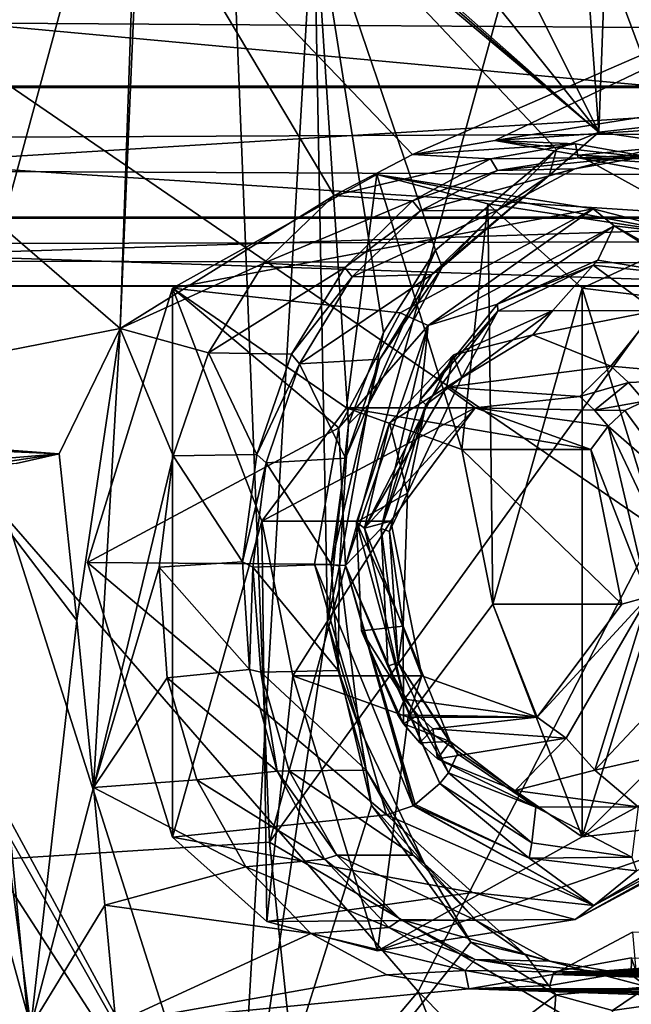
# Model space of a CAD drawing. Header units: metres. Extents: x -150 to 307, y -550 to 84.
# Tile 620 of 656: x 207.33 to 212.38, y -12.85 to -4.73. Entities that reach past the tile are written whole.
import ezdxf

# ---------------------------------------------------------------- set-up
doc = ezdxf.new("R2010")
doc.units = ezdxf.units.M
doc.layers.add('solid_26006363', color=7, linetype='CONTINUOUS')

msp = doc.modelspace()

# ---------------------------------------------------------------- linework, layer by layer
at = {"layer": 'solid_26006363'}
for points in [[(199.540802, 0, 917.246277), (213.810318, -4.599802, 929.285156), (212.583496, -8.932452, 928.192139)], [(199.540802, 0, 917.246277), (212.583496, -8.932452, 928.192139), (210.618164, -12.745977, 926.441101)], [(199.540802, 0, 917.246277), (210.618164, -12.745977, 926.441101), (208.028534, -15.818749, 924.133789)], [(199.540802, 0, 917.246277), (208.028534, -15.818749, 924.133789), (204.965088, -17.972189, 921.404358)], [(205.74469, -11.744577, 924.324829), (208.929962, -0.000005, 927.139404), (205.403427, -0.000005, 924.376648)], [(205.74469, -11.744577, 924.324829), (209.391617, -11.514744, 927.203979), (208.929962, -0.000005, 927.139404)], [(209.391617, -11.514744, 927.203979), (212.56279, -0.000019, 929.918945), (208.929962, -0.000005, 927.139404)], [(209.391617, -11.514744, 927.203979), (212.741653, -6.885615, 929.95636), (212.56279, -0.000019, 929.918945)], [(212.494324, -1.451151, 888.336792), (214.602142, -6.456104, 890.251892), (212.242218, -2.047968, 888.131287)], [(211.885239, -2.603796, 887.8396), (212.242218, -2.047968, 888.131287), (212.109558, -5.66057, 888.109253)], [(212.999329, -5.563845, 888.855713), (212.109558, -5.66057, 888.109253), (212.242218, -2.047968, 888.131287)], [(214.188354, -6.058324, 889.882935), (212.242218, -2.047968, 888.131287), (214.602142, -6.456104, 890.251892)], [(214.188354, -6.058324, 889.882935), (212.999329, -5.563845, 888.855713), (212.242218, -2.047968, 888.131287)], [(210.980606, -3.400134, 887.097351), (211.885239, -2.603796, 887.8396), (212.109558, -5.66057, 888.109253)], [(210.459824, -3.605206, 886.667419), (210.980606, -3.400134, 887.097351), (212.109558, -5.66057, 888.109253)], [(208.29306, -3.495356, 887.854492), (204.394333, -4.029554, 884.660217), (208.16275, -7.278841, 887.878296)], [(208.322891, -3.496001, 887.879333), (208.29306, -3.495356, 887.854492), (208.16275, -7.278841, 887.878296)], [(209.925522, -6.183341, 889.300293), (208.322891, -3.496001, 887.879333), (208.16275, -7.278841, 887.878296)], [(210.573044, -5.844949, 889.830322), (215.468597, -3.716284, 893.941162), (208.322891, -3.496001, 887.879333)], [(209.925522, -6.183341, 889.300293), (210.573044, -5.844949, 889.830322), (208.322891, -3.496001, 887.879333)], [(209.873901, -3.687563, 886.181702), (210.459824, -3.605206, 886.667419), (212.109558, -5.66057, 888.109253)], [(205.83374, -4.468186, 882.877686), (209.759247, -3.68454, 886.086365), (209.113571, -14.771253, 886.205505)], [(209.870712, -9.698786, 886.436768), (209.113571, -14.771253, 886.205505), (209.759247, -3.68454, 886.086365)], [(210.044769, -8.069264, 886.488831), (209.870712, -9.698786, 886.436768), (209.759247, -3.68454, 886.086365)], [(210.333542, -7.313118, 886.691895), (210.044769, -8.069264, 886.488831), (209.759247, -3.68454, 886.086365)], [(210.761353, -6.633537, 887.018311), (210.333542, -7.313118, 886.691895), (209.759247, -3.68454, 886.086365)], [(211.758987, -5.804165, 887.820068), (210.761353, -6.633537, 887.018311), (209.759247, -3.68454, 886.086365)], [(212.109558, -5.66057, 888.109253), (211.758987, -5.804165, 887.820068), (209.759247, -3.68454, 886.086365)], [(209.816238, -3.686798, 886.133728), (212.109558, -5.66057, 888.109253), (209.759247, -3.68454, 886.086365)], [(209.816238, -3.686798, 886.133728), (209.873901, -3.687563, 886.181702), (212.109558, -5.66057, 888.109253)], [(210.573044, -5.844949, 889.830322), (211.250961, -5.731557, 890.396973), (215.468597, -3.716284, 893.941162)], [(211.250961, -5.731557, 890.396973), (216.735046, -4.855374, 895.076355), (215.468597, -3.716284, 893.941162)], [(52.118008, -3.784486, 673.061707), (287.806, -3.771021, -97.868477), (289.05188, -5.281072, -97.487572)], [(53.365746, -5.290247, 673.443176), (52.118008, -3.784486, 673.061707), (289.05188, -5.281072, -97.487572)], [(63.380936, -3.784486, 676.505127), (62.133198, -5.290247, 676.123657), (299.076141, -3.786167, -94.422852)], [(62.133198, -5.290247, 676.123657), (297.826538, -5.292864, -94.804886), (299.076141, -3.786167, -94.422852)], [(212.559143, -5.281072, -271.259613), (211.998627, -3.771021, -270.083557), (196.176514, -3.771021, -276.503784)], [(196.593994, -5.281072, -277.737915), (212.559143, -5.281072, -271.259613), (196.176514, -3.771021, -276.503784)], [(217.069046, -3.786167, -280.722137), (216.506851, -5.292864, -279.542572), (199.534241, -5.292864, -286.429657)], [(199.952957, -3.786167, -287.66745), (217.069046, -3.786167, -280.722137), (199.534241, -5.292864, -286.429657)], [(227.645935, -5.281072, -262.938354), (226.950241, -3.771021, -261.836853), (211.998627, -3.771021, -270.083557)], [(212.559143, -5.281072, -271.259613), (227.645935, -5.281072, -262.938354), (211.998627, -3.771021, -270.083557)], [(208.16275, -7.278841, 887.878296), (204.394333, -4.029554, 884.660217), (204.187744, -8.058781, 884.650452)], [(205.83374, -4.468186, 882.877686), (209.113571, -14.771253, 886.205505), (206.414642, -9.791451, 883.595642)], [(211.250961, -5.731557, 890.396973), (218.253128, -5.258919, 896.424316), (216.735046, -4.855374, 895.076355)], [(211.250961, -5.731557, 890.396973), (211.941452, -5.851223, 890.985352), (218.253128, -5.258919, 896.424316)], [(211.941452, -5.851223, 890.985352), (212.581955, -6.205211, 891.543152), (218.253128, -5.258919, 896.424316)], [(53.365746, -5.290247, 673.443176), (289.05188, -5.281072, -97.487572), (290.654449, -6.362432, -96.99762)], [(54.968628, -6.367424, 673.933228), (53.365746, -5.290247, 673.443176), (290.654449, -6.362432, -96.99762)], [(62.133198, -5.290247, 676.123657), (60.530315, -6.367424, 675.633606), (297.826538, -5.292864, -94.804886)], [(60.530315, -6.367424, 675.633606), (296.221344, -6.369913, -95.295654), (297.826538, -5.292864, -94.804886)], [(213.280136, -6.362432, -272.772369), (212.559143, -5.281072, -271.259613), (196.593994, -5.281072, -277.737915)], [(197.130981, -6.362432, -279.325317), (213.280136, -6.362432, -272.772369), (196.593994, -5.281072, -277.737915)], [(216.506851, -5.292864, -279.542572), (215.784668, -6.369913, -278.027313), (198.996368, -6.369913, -284.83963)], [(199.534241, -5.292864, -286.429657), (216.506851, -5.292864, -279.542572), (198.996368, -6.369913, -284.83963)], [(212.727661, -5.751721, 888.733521), (212.109558, -5.66057, 888.109253), (212.999329, -5.563845, 888.855713)], [(211.70015, -6.019366, 887.882263), (211.758987, -5.804165, 887.820068), (212.109558, -5.66057, 888.109253)], [(212.727661, -5.751721, 888.733521), (211.70015, -6.019366, 887.882263), (212.109558, -5.66057, 888.109253)], [(211.916199, -5.757743, 889.65033), (211.250961, -5.731557, 890.396973), (210.573044, -5.844949, 889.830322)], [(211.916199, -5.757743, 889.65033), (210.573044, -5.844949, 889.830322), (211.214447, -5.88051, 889.063965)], [(211.937088, -5.872014, 889.672241), (211.916199, -5.757743, 889.65033), (211.214447, -5.88051, 889.063965)], [(212.624588, -5.885387, 890.254272), (211.941452, -5.851223, 890.985352), (211.250961, -5.731557, 890.396973)], [(212.624588, -5.885387, 890.254272), (211.250961, -5.731557, 890.396973), (211.916199, -5.757743, 889.65033)], [(211.909927, -5.963091, 888.32666), (211.70015, -6.019366, 887.882263), (212.727661, -5.751721, 888.733521)], [(212.58403, -5.845213, 888.886902), (211.909927, -5.963091, 888.32666), (212.727661, -5.751721, 888.733521)], [(211.937088, -5.872014, 889.672241), (212.624588, -5.885387, 890.254272), (211.916199, -5.757743, 889.65033)], [(210.817932, -6.773176, 887.172241), (210.761353, -6.633537, 887.018311), (211.758987, -5.804165, 887.820068)], [(211.70015, -6.019366, 887.882263), (210.817932, -6.773176, 887.172241), (211.758987, -5.804165, 887.820068)], [(211.214447, -5.88051, 889.063965), (210.573044, -5.844949, 889.830322), (209.925522, -6.183341, 889.300293)], [(211.214447, -5.88051, 889.063965), (209.925522, -6.183341, 889.300293), (210.571259, -6.228049, 888.537964)], [(211.272614, -5.978108, 889.116577), (211.214447, -5.88051, 889.063965), (210.571259, -6.228049, 888.537964)], [(211.272614, -5.978108, 889.116577), (211.937088, -5.872014, 889.672241), (211.214447, -5.88051, 889.063965)], [(211.272614, -5.978108, 889.116577), (211.909927, -5.963091, 888.32666), (212.58403, -5.845213, 888.886902)], [(211.272614, -5.978108, 889.116577), (212.58403, -5.845213, 888.886902), (211.937088, -5.872014, 889.672241)], [(211.937088, -5.872014, 889.672241), (212.58403, -5.845213, 888.886902), (213.253815, -5.9591, 889.455322)], [(211.937088, -5.872014, 889.672241), (213.253815, -5.9591, 889.455322), (212.591888, -5.993147, 890.230713)], [(211.937088, -5.872014, 889.672241), (212.591888, -5.993147, 890.230713), (212.624588, -5.885387, 890.254272)], [(212.624588, -5.885387, 890.254272), (212.581955, -6.205211, 891.543152), (211.941452, -5.851223, 890.985352)], [(210.637543, -6.309076, 888.596741), (211.272614, -5.978108, 889.116577), (210.571259, -6.228049, 888.537964)], [(210.637543, -6.309076, 888.596741), (211.279526, -6.301644, 887.814575), (211.909927, -5.963091, 888.32666)], [(210.637543, -6.309076, 888.596741), (211.909927, -5.963091, 888.32666), (211.272614, -5.978108, 889.116577)], [(211.909927, -5.963091, 888.32666), (211.279526, -6.301644, 887.814575), (211.70015, -6.019366, 887.882263)], [(210.026489, -7.935451, 891.283447), (210.279053, -6.010484, 891.508484), (208.59166, -6.948662, 890.005066)], [(212.0625, -6.293327, 889.493347), (208.59166, -6.948662, 890.005066), (210.279053, -6.010484, 891.508484)], [(210.026489, -7.935451, 891.283447), (210.978638, -8.27699, 892.131836), (210.279053, -6.010484, 891.508484)], [(210.978638, -8.27699, 892.131836), (211.192932, -6.252379, 892.322754), (210.279053, -6.010484, 891.508484)], [(212.91008, -6.513322, 890.22406), (210.279053, -6.010484, 891.508484), (211.192932, -6.252379, 892.322754)], [(212.91008, -6.513322, 890.22406), (212.0625, -6.293327, 889.493347), (210.279053, -6.010484, 891.508484)], [(210.732574, -6.836059, 887.383484), (210.817932, -6.773176, 887.172241), (211.70015, -6.019366, 887.882263)], [(211.279526, -6.301644, 887.814575), (210.732574, -6.836059, 887.383484), (211.70015, -6.019366, 887.882263)], [(209.345749, -6.742659, 888.838928), (209.925522, -6.183341, 889.300293), (208.16275, -7.278841, 887.878296)], [(210.571259, -6.228049, 888.537964), (209.925522, -6.183341, 889.300293), (209.345749, -6.742659, 888.838928)], [(210.571259, -6.228049, 888.537964), (209.345749, -6.742659, 888.838928), (210.012802, -6.77789, 888.093994)], [(210.637543, -6.309076, 888.596741), (210.571259, -6.228049, 888.537964), (210.012802, -6.77789, 888.093994)], [(212.0625, -6.293327, 889.493347), (210.470001, -7.150584, 888.177429), (208.59166, -6.948662, 890.005066)], [(210.637543, -6.309076, 888.596741), (210.012802, -6.77789, 888.093994), (210.07518, -6.854749, 888.149475)], [(210.07518, -6.854749, 888.149475), (210.732574, -6.836059, 887.383484), (211.279526, -6.301644, 887.814575)], [(210.637543, -6.309076, 888.596741), (210.07518, -6.854749, 888.149475), (211.279526, -6.301644, 887.814575)], [(210.700897, -7.256222, 888.039795), (210.470001, -7.150584, 888.177429), (212.0625, -6.293327, 889.493347)], [(212.233978, -6.434304, 889.291626), (210.700897, -7.256222, 888.039795), (212.0625, -6.293327, 889.493347)], [(210.978638, -8.27699, 892.131836), (211.233566, -9.552691, 892.358948), (211.192932, -6.252379, 892.322754)], [(211.233566, -9.552691, 892.358948), (211.971146, -6.947695, 893.016113), (211.192932, -6.252379, 892.322754)], [(212.91008, -6.513322, 890.22406), (211.192932, -6.252379, 892.322754), (211.971146, -6.947695, 893.016113)], [(212.233978, -6.434304, 889.291626), (212.0625, -6.293327, 889.493347), (212.91008, -6.513322, 890.22406)], [(54.968628, -6.367424, 673.933228), (290.654449, -6.362432, -96.99762), (292.483582, -6.92732, -96.4384)], [(56.796795, -6.92875, 674.492188), (54.968628, -6.367424, 673.933228), (292.483582, -6.92732, -96.4384)], [(60.530315, -6.367424, 675.633606), (58.702145, -6.92875, 675.074707), (296.221344, -6.369913, -95.295654)], [(58.702145, -6.92875, 675.074707), (294.390808, -6.929883, -95.855293), (296.221344, -6.369913, -95.295654)], [(214.103058, -6.92732, -274.498993), (213.280136, -6.362432, -272.772369), (197.130981, -6.362432, -279.325317)], [(197.743896, -6.92732, -281.137177), (214.103058, -6.92732, -274.498993), (197.130981, -6.362432, -279.325317)], [(215.784668, -6.369913, -278.027313), (214.961121, -6.929883, -276.299347), (198.38298, -6.929883, -283.026398)], [(198.996368, -6.369913, -284.83963), (215.784668, -6.369913, -278.027313), (198.38298, -6.929883, -283.026398)], [(211.273941, -7.079543, 888.378418), (210.700897, -7.256222, 888.039795), (212.233978, -6.434304, 889.291626)], [(212.099579, -6.716815, 889.056885), (211.273941, -7.079543, 888.378418), (212.233978, -6.434304, 889.291626)], [(212.897171, -6.848555, 889.737305), (212.099579, -6.716815, 889.056885), (212.233978, -6.434304, 889.291626)], [(213.726303, -7.253088, 890.593018), (212.233978, -6.434304, 889.291626), (212.91008, -6.513322, 890.22406)], [(212.897171, -6.848555, 889.737305), (212.233978, -6.434304, 889.291626), (213.726303, -7.253088, 890.593018)], [(212.91008, -6.513322, 890.22406), (211.971146, -6.947695, 893.016113), (213.623001, -7.149032, 890.859436)], [(210.210495, -7.907148, 886.724121), (210.333542, -7.313118, 886.691895), (210.761353, -6.633537, 887.018311)], [(210.210495, -7.907148, 886.724121), (210.761353, -6.633537, 887.018311), (210.817932, -6.773176, 887.172241)], [(212.062469, -6.757934, 889.027344), (211.273941, -7.079543, 888.378418), (212.099579, -6.716815, 889.056885)], [(212.062469, -6.757934, 889.027344), (212.099579, -6.716815, 889.056885), (212.897171, -6.848555, 889.737305)], [(208.890579, -7.481073, 888.493286), (209.345749, -6.742659, 888.838928), (208.16275, -7.278841, 887.878296)], [(210.012802, -6.77789, 888.093994), (209.345749, -6.742659, 888.838928), (208.890579, -7.481073, 888.493286)], [(210.012802, -6.77789, 888.093994), (208.890579, -7.481073, 888.493286), (209.575638, -7.491188, 887.762085)], [(210.012802, -6.77789, 888.093994), (209.575638, -7.491188, 887.762085), (210.07518, -6.854749, 888.149475)], [(210.302887, -7.532607, 887.06134), (210.210495, -7.907148, 886.724121), (210.817932, -6.773176, 887.172241)], [(210.302887, -7.532607, 887.06134), (210.817932, -6.773176, 887.172241), (210.732574, -6.836059, 887.383484)], [(212.062469, -6.757934, 889.027344), (211.276672, -7.13623, 888.383301), (211.273941, -7.079543, 888.378418)], [(211.72908, -7.132922, 889.087585), (211.276672, -7.13623, 888.383301), (212.062469, -6.757934, 889.027344)], [(212.576569, -7.134422, 889.797302), (211.72908, -7.132922, 889.087585), (212.062469, -6.757934, 889.027344)], [(212.576569, -7.134422, 889.797302), (212.062469, -6.757934, 889.027344), (212.897171, -6.848555, 889.737305)], [(209.391617, -11.514744, 927.203979), (213.281723, -13.798385, 930.069397), (212.741653, -6.885615, 929.95636)], [(209.575638, -7.491188, 887.762085), (209.639252, -7.571057, 887.819031), (210.07518, -6.854749, 888.149475)], [(209.639252, -7.571057, 887.819031), (210.302887, -7.532607, 887.06134), (210.732574, -6.836059, 887.383484)], [(209.639252, -7.571057, 887.819031), (210.732574, -6.836059, 887.383484), (210.07518, -6.854749, 888.149475)], [(56.796795, -6.92875, 674.492188), (292.483582, -6.92732, -96.4384), (294.390808, -6.929883, -95.855293)], [(58.702145, -6.92875, 675.074707), (56.796795, -6.92875, 674.492188), (294.390808, -6.929883, -95.855293)], [(214.961121, -6.929883, -276.299347), (214.103058, -6.92732, -274.498993), (197.743896, -6.92732, -281.137177)], [(198.38298, -6.929883, -283.026398), (214.961121, -6.929883, -276.299347), (197.743896, -6.92732, -281.137177)], [(208.59166, -6.948662, 890.005066), (207.892593, -9.210114, 889.382263), (208.592346, -11.473048, 890.005676)], [(209.963516, -8.099976, 887.791626), (207.892593, -9.210114, 889.382263), (208.59166, -6.948662, 890.005066)], [(209.329926, -8.868052, 890.662842), (208.59166, -6.948662, 890.005066), (208.592346, -11.473048, 890.005676)], [(209.329926, -8.868052, 890.662842), (210.026489, -7.935451, 891.283447), (208.59166, -6.948662, 890.005066)], [(210.470001, -7.150584, 888.177429), (209.963516, -8.099976, 887.791626), (208.59166, -6.948662, 890.005066)], [(211.233566, -9.552691, 892.358948), (211.971817, -11.47208, 893.016724), (211.971146, -6.947695, 893.016113)], [(211.971817, -11.47208, 893.016724), (212.670898, -9.210629, 893.639587), (211.971146, -6.947695, 893.016113)], [(213.623001, -7.149032, 890.859436), (211.971146, -6.947695, 893.016113), (212.670898, -9.210629, 893.639587)], [(211.273941, -7.079543, 888.378418), (210.639236, -7.864753, 887.884338), (210.700897, -7.256222, 888.039795)], [(211.276672, -7.13623, 888.383301), (210.639236, -7.864753, 887.884338), (211.273941, -7.079543, 888.378418)], [(211.276672, -7.13623, 888.383301), (210.681686, -7.909874, 887.922119), (210.639236, -7.864753, 887.884338)], [(210.97998, -7.685419, 888.493469), (210.681686, -7.909874, 887.922119), (211.276672, -7.13623, 888.383301)], [(210.907608, -7.500176, 889.631653), (210.97998, -7.685419, 888.493469), (211.72908, -7.132922, 889.087585)], [(211.56572, -7.332103, 890.218018), (210.907608, -7.500176, 889.631653), (211.72908, -7.132922, 889.087585)], [(211.72908, -7.132922, 889.087585), (210.97998, -7.685419, 888.493469), (211.276672, -7.13623, 888.383301)], [(211.56572, -7.332103, 890.218018), (211.72908, -7.132922, 889.087585), (212.576569, -7.134422, 889.797302)], [(212.207092, -7.59154, 890.789429), (211.56572, -7.332103, 890.218018), (212.576569, -7.134422, 889.797302)], [(212.207092, -7.59154, 890.789429), (212.576569, -7.134422, 889.797302), (213.288361, -7.686779, 890.426697)], [(210.700897, -7.256222, 888.039795), (209.963516, -8.099976, 887.791626), (210.470001, -7.150584, 888.177429)], [(207.658371, -8.312826, 887.512268), (208.16275, -7.278841, 887.878296), (204.187744, -8.058781, 884.650452)], [(207.658371, -8.312826, 887.512268), (207.80278, -9.687186, 887.711914), (208.16275, -7.278841, 887.878296)], [(207.80278, -9.687186, 887.711914), (207.940796, -11.063301, 887.918762), (208.16275, -7.278841, 887.878296)], [(208.598694, -8.331074, 888.293823), (208.16275, -7.278841, 887.878296), (207.940796, -11.063301, 887.918762)], [(208.598694, -8.331074, 888.293823), (208.890579, -7.481073, 888.493286), (208.16275, -7.278841, 887.878296)], [(210.700897, -7.256222, 888.039795), (210.018692, -9.235003, 887.575256), (209.963516, -8.099976, 887.791626)], [(210.31282, -8.930375, 887.669067), (210.018692, -9.235003, 887.575256), (210.700897, -7.256222, 888.039795)], [(210.639236, -7.864753, 887.884338), (210.31282, -8.930375, 887.669067), (210.700897, -7.256222, 888.039795)], [(210.210495, -7.907148, 886.724121), (210.044769, -8.069264, 886.488831), (210.333542, -7.313118, 886.691895)], [(210.851471, -7.76289, 889.876343), (210.907608, -7.500176, 889.631653), (211.56572, -7.332103, 890.218018)], [(210.851471, -7.76289, 889.876343), (211.56572, -7.332103, 890.218018), (212.207092, -7.59154, 890.789429)], [(209.288879, -8.319564, 887.565491), (208.890579, -7.481073, 888.493286), (208.598694, -8.331074, 888.293823)], [(209.575638, -7.491188, 887.762085), (208.890579, -7.481073, 888.493286), (209.288879, -8.319564, 887.565491)], [(209.575638, -7.491188, 887.762085), (209.288879, -8.319564, 887.565491), (209.639252, -7.571057, 887.819031)], [(209.639252, -7.571057, 887.819031), (210.018723, -8.348749, 886.870789), (210.302887, -7.532607, 887.06134)], [(210.302887, -7.532607, 887.06134), (210.018723, -8.348749, 886.870789), (210.210495, -7.907148, 886.724121)], [(210.176224, -8.927679, 889.274719), (210.382523, -8.057506, 889.163818), (210.907608, -7.500176, 889.631653)], [(210.851471, -7.76289, 889.876343), (210.176224, -8.927679, 889.274719), (210.907608, -7.500176, 889.631653)], [(210.907608, -7.500176, 889.631653), (210.382523, -8.057506, 889.163818), (210.97998, -7.685419, 888.493469)], [(209.288879, -8.319564, 887.565491), (209.364349, -8.386604, 887.631958), (209.639252, -7.571057, 887.819031)], [(209.639252, -7.571057, 887.819031), (209.364349, -8.386604, 887.631958), (210.018723, -8.348749, 886.870789)], [(211.950806, -7.840404, 890.855774), (210.851471, -7.76289, 889.876343), (212.207092, -7.59154, 890.789429)], [(211.950806, -7.840404, 890.855774), (212.207092, -7.59154, 890.789429), (212.35289, -7.724268, 890.919312)], [(212.35289, -7.724268, 890.919312), (212.207092, -7.59154, 890.789429), (213.288361, -7.686779, 890.426697)], [(210.382523, -8.057506, 889.163818), (210.529709, -8.637806, 888.177124), (210.97998, -7.685419, 888.493469)], [(210.97998, -7.685419, 888.493469), (210.529709, -8.637806, 888.177124), (210.681686, -7.909874, 887.922119)], [(212.485107, -7.880414, 891.03717), (212.35289, -7.724268, 890.919312), (213.288361, -7.686779, 890.426697)], [(211.090149, -7.935562, 890.088989), (210.176224, -8.927679, 889.274719), (210.851471, -7.76289, 889.876343)], [(211.090149, -7.935562, 890.088989), (210.851471, -7.76289, 889.876343), (211.950806, -7.840404, 890.855774)], [(212.074173, -7.952726, 890.965698), (211.950806, -7.840404, 890.855774), (212.35289, -7.724268, 890.919312)], [(212.074173, -7.952726, 890.965698), (212.35289, -7.724268, 890.919312), (212.485107, -7.880414, 891.03717)], [(210.681686, -7.909874, 887.922119), (210.31282, -8.930375, 887.669067), (210.639236, -7.864753, 887.884338)], [(211.090149, -7.935562, 890.088989), (211.950806, -7.840404, 890.855774), (212.074173, -7.952726, 890.965698)], [(211.090149, -7.935562, 890.088989), (210.026489, -7.935451, 891.283447), (209.329926, -8.868052, 890.662842)], [(211.090149, -7.935562, 890.088989), (209.329926, -8.868052, 890.662842), (210.393829, -8.868498, 889.468567)], [(209.901398, -9.224126, 886.827148), (209.970261, -9.240321, 886.602234), (210.210495, -7.907148, 886.724121)], [(210.018723, -8.348749, 886.870789), (209.901398, -9.224126, 886.827148), (210.210495, -7.907148, 886.724121)], [(210.210495, -7.907148, 886.724121), (209.970261, -9.240321, 886.602234), (210.044769, -8.069264, 886.488831)], [(212.042633, -8.27699, 890.937622), (210.978638, -8.27699, 892.131836), (210.026489, -7.935451, 891.283447)], [(211.090149, -7.935562, 890.088989), (212.042633, -8.27699, 890.937622), (210.026489, -7.935451, 891.283447)], [(211.090149, -7.935562, 890.088989), (210.393829, -8.868498, 889.468567), (210.176224, -8.927679, 889.274719)], [(210.681686, -7.909874, 887.922119), (210.383636, -8.953747, 887.729553), (210.31282, -8.930375, 887.669067)], [(210.529709, -8.637806, 888.177124), (210.383636, -8.953747, 887.729553), (210.681686, -7.909874, 887.922119)], [(211.090149, -7.935562, 890.088989), (212.074173, -7.952726, 890.965698), (212.186081, -8.084863, 891.06543)], [(211.090149, -7.935562, 890.088989), (212.186081, -8.084863, 891.06543), (212.042633, -8.27699, 890.937622)], [(212.074173, -7.952726, 890.965698), (212.485107, -7.880414, 891.03717), (212.322754, -7.956401, 891.105164)], [(212.074173, -7.952726, 890.965698), (212.322754, -7.956401, 891.105164), (212.186081, -8.084863, 891.06543)], [(212.322754, -7.956401, 891.105164), (212.485107, -7.880414, 891.03717), (212.832169, -8.647945, 891.346375)], [(212.186081, -8.084863, 891.06543), (212.322754, -7.956401, 891.105164), (212.832169, -8.647945, 891.346375)], [(207.658371, -8.312826, 887.512268), (204.187744, -8.058781, 884.650452), (204.310013, -8.11075, 884.752808)], [(207.658371, -8.312826, 887.512268), (204.310013, -8.11075, 884.752808), (204.429703, -8.17108, 884.853516)], [(209.963516, -8.099976, 887.791626), (209.764618, -9.223011, 887.678833), (207.892593, -9.210114, 889.382263)], [(210.018692, -9.235003, 887.575256), (209.764618, -9.223011, 887.678833), (209.963516, -8.099976, 887.791626)], [(209.970261, -9.240321, 886.602234), (209.870712, -9.698786, 886.436768), (210.044769, -8.069264, 886.488831)], [(210.382523, -8.057506, 889.163818), (210.109985, -8.877236, 888.921021), (210.529709, -8.637806, 888.177124)], [(210.176224, -8.927679, 889.274719), (210.109985, -8.877236, 888.921021), (210.382523, -8.057506, 889.163818)], [(212.042633, -8.27699, 890.937622), (212.186081, -8.084863, 891.06543), (212.515259, -9.49304, 891.358704)], [(212.186081, -8.084863, 891.06543), (212.832169, -8.647945, 891.346375), (212.874222, -9.543486, 891.38385)], [(212.515259, -9.49304, 891.358704), (212.186081, -8.084863, 891.06543), (212.874222, -9.543486, 891.38385)], [(207.304352, -8.394341, 887.223755), (207.658371, -8.312826, 887.512268), (204.429703, -8.17108, 884.853516)], [(212.297638, -9.552245, 891.164795), (211.233566, -9.552691, 892.358948), (210.978638, -8.27699, 892.131836)], [(212.297638, -9.552245, 891.164795), (210.978638, -8.27699, 892.131836), (212.042633, -8.27699, 890.937622)], [(212.297638, -9.552245, 891.164795), (212.042633, -8.27699, 890.937622), (212.515259, -9.49304, 891.358704)], [(206.183838, -8.532193, 887.859802), (207.658371, -8.312826, 887.512268), (207.304352, -8.394341, 887.223755)], [(206.183838, -8.532193, 887.859802), (206.812988, -8.383615, 888.420349), (207.658371, -8.312826, 887.512268)], [(206.812988, -8.383615, 888.420349), (207.80278, -9.687186, 887.711914), (207.658371, -8.312826, 887.512268)], [(208.482132, -9.246745, 888.248962), (208.598694, -8.331074, 888.293823), (207.940796, -11.063301, 887.918762)], [(209.170578, -9.204253, 887.517029), (208.598694, -8.331074, 888.293823), (208.482132, -9.246745, 888.248962)], [(209.288879, -8.319564, 887.565491), (208.598694, -8.331074, 888.293823), (209.170578, -9.204253, 887.517029)], [(209.288879, -8.319564, 887.565491), (209.170578, -9.204253, 887.517029), (209.364349, -8.386604, 887.631958)], [(209.364349, -8.386604, 887.631958), (209.901398, -9.224126, 886.827148), (210.018723, -8.348749, 886.870789)], [(206.183838, -8.532193, 887.859802), (207.425461, -13.035886, 888.966064), (206.812988, -8.383615, 888.420349)], [(207.425461, -13.035886, 888.966064), (207.80278, -9.687186, 887.711914), (206.812988, -8.383615, 888.420349)], [(209.170578, -9.204253, 887.517029), (209.25618, -9.24662, 887.590759), (209.364349, -8.386604, 887.631958)], [(209.364349, -8.386604, 887.631958), (209.25618, -9.24662, 887.590759), (209.901398, -9.224126, 886.827148)], [(206.183838, -8.532193, 887.859802), (206.874008, -13.774479, 888.474731), (207.425461, -13.035886, 888.966064)], [(210.109985, -8.877236, 888.921021), (210.493927, -9.734733, 888.222595), (210.529709, -8.637806, 888.177124)], [(210.529709, -8.637806, 888.177124), (210.493927, -9.734733, 888.222595), (210.383636, -8.953747, 887.729553)], [(209.329926, -8.868052, 890.662842), (208.592346, -11.473048, 890.005676), (209.370544, -12.168364, 890.699036)], [(209.329926, -8.868052, 890.662842), (209.370544, -12.168364, 890.699036), (209.584839, -10.143752, 890.890015)], [(210.393829, -8.868498, 889.468567), (209.329926, -8.868052, 890.662842), (209.584839, -10.143752, 890.890015)], [(210.393829, -8.868498, 889.468567), (209.584839, -10.143752, 890.890015), (210.648834, -10.143752, 889.695801)], [(210.109985, -8.877236, 888.921021), (210.152039, -9.772793, 888.958435), (210.493927, -9.734733, 888.222595)], [(210.505386, -10.335879, 889.567993), (210.152039, -9.772793, 888.958435), (210.109985, -8.877236, 888.921021)], [(210.176224, -8.927679, 889.274719), (210.505386, -10.335879, 889.567993), (210.109985, -8.877236, 888.921021)], [(210.393829, -8.868498, 889.468567), (210.648834, -10.143752, 889.695801), (210.176224, -8.927679, 889.274719)], [(210.648834, -10.143752, 889.695801), (210.505386, -10.335879, 889.567993), (210.176224, -8.927679, 889.274719)], [(210.31282, -8.930375, 887.669067), (210.368271, -10.064627, 887.784668), (210.018692, -9.235003, 887.575256)], [(210.453415, -10.033619, 887.853821), (210.368271, -10.064627, 887.784668), (210.31282, -8.930375, 887.669067)], [(210.383636, -8.953747, 887.729553), (210.453415, -10.033619, 887.853821), (210.31282, -8.930375, 887.669067)], [(210.493927, -9.734733, 888.222595), (210.453415, -10.033619, 887.853821), (210.383636, -8.953747, 887.729553)], [(210.618164, -12.745977, 926.441101), (212.583496, -8.932452, 928.192139), (222.933762, -25.20709, 934.411987)], [(210.358612, -11.290911, 888.297058), (208.592346, -11.473048, 890.005676), (207.892593, -9.210114, 889.382263)], [(209.764618, -9.223011, 887.678833), (210.358612, -11.290911, 888.297058), (207.892593, -9.210114, 889.382263)], [(208.550095, -10.160009, 888.362854), (208.482132, -9.246745, 888.248962), (207.940796, -11.063301, 887.918762)], [(209.170578, -9.204253, 887.517029), (208.482132, -9.246745, 888.248962), (209.226608, -10.092012, 887.618896)], [(209.226608, -10.092012, 887.618896), (208.482132, -9.246745, 888.248962), (208.550095, -10.160009, 888.362854)], [(209.170578, -9.204253, 887.517029), (209.226608, -10.092012, 887.618896), (209.25618, -9.24662, 887.590759)], [(209.226608, -10.092012, 887.618896), (209.320786, -10.113319, 887.698608), (209.25618, -9.24662, 887.590759)], [(209.25618, -9.24662, 887.590759), (209.95993, -10.100048, 886.934753), (209.901398, -9.224126, 886.827148)], [(209.25618, -9.24662, 887.590759), (209.320786, -10.113319, 887.698608), (209.95993, -10.100048, 886.934753)], [(210.578049, -11.214878, 888.174133), (210.358612, -11.290911, 888.297058), (209.764618, -9.223011, 887.678833)], [(210.018692, -9.235003, 887.575256), (210.578049, -11.214878, 888.174133), (209.764618, -9.223011, 887.678833)], [(209.970261, -9.240321, 886.602234), (210.132294, -10.569851, 886.826111), (209.870712, -9.698786, 886.436768)], [(209.901398, -9.224126, 886.827148), (209.95993, -10.100048, 886.934753), (209.970261, -9.240321, 886.602234)], [(209.95993, -10.100048, 886.934753), (210.132294, -10.569851, 886.826111), (209.970261, -9.240321, 886.602234)], [(210.579895, -11.213825, 888.173706), (210.578049, -11.214878, 888.174133), (210.018692, -9.235003, 887.575256)], [(210.59494, -11.204986, 888.170593), (210.579895, -11.213825, 888.173706), (210.018692, -9.235003, 887.575256)], [(210.797302, -11.031363, 888.209229), (210.59494, -11.204986, 888.170593), (210.018692, -9.235003, 887.575256)], [(210.368271, -10.064627, 887.784668), (210.797302, -11.031363, 888.209229), (210.018692, -9.235003, 887.575256)], [(214.226593, -9.219404, 891.474609), (212.670898, -9.210629, 893.639587), (211.971817, -11.47208, 893.016724)], [(214.026199, -10.343983, 891.364136), (214.226593, -9.219404, 891.474609), (211.971817, -11.47208, 893.016724)], [(211.601318, -10.48518, 890.544434), (212.515259, -9.49304, 891.358704), (211.840027, -10.657833, 890.75708)], [(211.601318, -10.48518, 890.544434), (212.297638, -9.552245, 891.164795), (212.515259, -9.49304, 891.358704)], [(211.840027, -10.657833, 890.75708), (212.515259, -9.49304, 891.358704), (212.076645, -10.920545, 890.673218)], [(212.515259, -9.49304, 891.358704), (212.6017, -10.363209, 891.141052), (212.076645, -10.920545, 890.673218)], [(211.233566, -9.552691, 892.358948), (210.537003, -10.485292, 891.738342), (211.971817, -11.47208, 893.016724)], [(211.601318, -10.48518, 890.544434), (210.537003, -10.485292, 891.738342), (211.233566, -9.552691, 892.358948)], [(211.601318, -10.48518, 890.544434), (211.233566, -9.552691, 892.358948), (212.297638, -9.552245, 891.164795)], [(207.425461, -13.035886, 888.966064), (207.940796, -11.063301, 887.918762), (207.80278, -9.687186, 887.711914)], [(209.870712, -9.698786, 886.436768), (210.234131, -11.209311, 886.840332), (209.113571, -14.771253, 886.205505)], [(210.132294, -10.569851, 886.826111), (210.234131, -11.209311, 886.840332), (209.870712, -9.698786, 886.436768)], [(210.152039, -9.772793, 888.958435), (210.4991, -10.540337, 889.2677), (210.493927, -9.734733, 888.222595)], [(210.493927, -9.734733, 888.222595), (210.883377, -10.685076, 888.618774), (210.453415, -10.033619, 887.853821)], [(210.4991, -10.540337, 889.2677), (210.883377, -10.685076, 888.618774), (210.493927, -9.734733, 888.222595)], [(209.113571, -14.771253, 886.205505), (206.627121, -10.378271, 883.807129), (206.414642, -9.791451, 883.595642)], [(210.450226, -10.464341, 889.436768), (210.4991, -10.540337, 889.2677), (210.152039, -9.772793, 888.958435)], [(210.450226, -10.464341, 889.436768), (210.152039, -9.772793, 888.958435), (210.505386, -10.335879, 889.567993)], [(210.453415, -10.033619, 887.853821), (210.867691, -10.942485, 888.261902), (210.368271, -10.064627, 887.784668)], [(210.867691, -10.942485, 888.261902), (210.797302, -11.031363, 888.209229), (210.368271, -10.064627, 887.784668)], [(210.453415, -10.033619, 887.853821), (210.883377, -10.685076, 888.618774), (210.941803, -10.78585, 888.409912)], [(210.453415, -10.033619, 887.853821), (210.941803, -10.78585, 888.409912), (210.867691, -10.942485, 888.261902)], [(209.226608, -10.092012, 887.618896), (208.550095, -10.160009, 888.362854), (209.455032, -10.928499, 887.865723)], [(209.226608, -10.092012, 887.618896), (209.455032, -10.928499, 887.865723), (209.320786, -10.113319, 887.698608)], [(209.320786, -10.113319, 887.698608), (210.190979, -10.922, 887.186646), (209.95993, -10.100048, 886.934753)], [(209.320786, -10.113319, 887.698608), (209.556107, -10.926158, 887.949768), (210.190979, -10.922, 887.186646)], [(209.455032, -10.928499, 887.865723), (209.556107, -10.926158, 887.949768), (209.320786, -10.113319, 887.698608)], [(209.584839, -10.143752, 890.890015), (209.370544, -12.168364, 890.699036), (210.284424, -12.410258, 891.513306)], [(210.537003, -10.485292, 891.738342), (209.584839, -10.143752, 890.890015), (210.284424, -12.410258, 891.513306)], [(210.648834, -10.143752, 889.695801), (209.584839, -10.143752, 890.890015), (210.537003, -10.485292, 891.738342)], [(209.95993, -10.100048, 886.934753), (210.190979, -10.922, 887.186646), (210.132294, -10.569851, 886.826111)], [(210.648834, -10.143752, 889.695801), (211.601318, -10.48518, 890.544434), (210.505386, -10.335879, 889.567993)], [(210.648834, -10.143752, 889.695801), (210.537003, -10.485292, 891.738342), (211.601318, -10.48518, 890.544434)], [(208.794388, -11.000202, 888.623779), (208.550095, -10.160009, 888.362854), (207.940796, -11.063301, 887.918762)], [(209.455032, -10.928499, 887.865723), (208.550095, -10.160009, 888.362854), (208.794388, -11.000202, 888.623779)], [(209.113571, -14.771253, 886.205505), (206.699615, -11.040119, 883.911743), (206.627121, -10.378271, 883.807129)], [(210.450226, -10.464341, 889.436768), (210.505386, -10.335879, 889.567993), (210.61731, -10.468038, 889.667725)], [(211.601318, -10.48518, 890.544434), (210.61731, -10.468038, 889.667725), (210.505386, -10.335879, 889.567993)], [(213.514984, -11.294863, 890.982361), (214.026199, -10.343983, 891.364136), (211.971817, -11.47208, 893.016724)], [(212.076645, -10.920545, 890.673218), (212.6017, -10.363209, 891.141052), (213.18187, -10.674343, 890.542542)], [(210.450226, -10.464341, 889.436768), (210.61731, -10.468038, 889.667725), (210.4991, -10.540337, 889.2677)], [(210.61731, -10.468038, 889.667725), (210.631363, -10.696504, 889.385498), (210.4991, -10.540337, 889.2677)], [(210.61731, -10.468038, 889.667725), (210.740707, -10.580375, 889.777649), (210.631363, -10.696504, 889.385498)], [(211.601318, -10.48518, 890.544434), (210.740707, -10.580375, 889.777649), (210.61731, -10.468038, 889.667725)], [(210.537003, -10.485292, 891.738342), (210.284424, -12.410258, 891.513306), (211.971817, -11.47208, 893.016724)], [(210.631363, -10.696504, 889.385498), (210.883377, -10.685076, 888.618774), (210.4991, -10.540337, 889.2677)], [(211.601318, -10.48518, 890.544434), (211.840027, -10.657833, 890.75708), (210.740707, -10.580375, 889.777649)], [(210.132294, -10.569851, 886.826111), (210.670227, -11.694439, 887.358459), (210.234131, -11.209311, 886.840332)], [(210.190979, -10.922, 887.186646), (210.670227, -11.694439, 887.358459), (210.132294, -10.569851, 886.826111)], [(210.740707, -10.580375, 889.777649), (210.777176, -10.829245, 889.515442), (210.631363, -10.696504, 889.385498)], [(210.740707, -10.580375, 889.777649), (211.840027, -10.657833, 890.75708), (210.777176, -10.829245, 889.515442)], [(210.631363, -10.696504, 889.385498), (210.777176, -10.829245, 889.515442), (210.883377, -10.685076, 888.618774)], [(211.840027, -10.657833, 890.75708), (211.418533, -11.088643, 890.086853), (210.777176, -10.829245, 889.515442)], [(210.777176, -10.829245, 889.515442), (211.590317, -11.22785, 889.252625), (210.883377, -10.685076, 888.618774)], [(210.941803, -10.78585, 888.409912), (210.883377, -10.685076, 888.618774), (211.590317, -11.22785, 889.252625)], [(211.840027, -10.657833, 890.75708), (212.076645, -10.920545, 890.673218), (211.418533, -11.088643, 890.086853)], [(212.076645, -10.920545, 890.673218), (213.18187, -10.674343, 890.542542), (212.432816, -11.224645, 889.957703)], [(210.867691, -10.942485, 888.261902), (210.941803, -10.78585, 888.409912), (211.590317, -11.22785, 889.252625)], [(210.777176, -10.829245, 889.515442), (211.418533, -11.088643, 890.086853), (211.590317, -11.22785, 889.252625)], [(209.455032, -10.928499, 887.865723), (208.794388, -11.000202, 888.623779), (209.847061, -11.654065, 888.245483)], [(209.455032, -10.928499, 887.865723), (209.947769, -11.622609, 888.327209), (209.556107, -10.926158, 887.949768)], [(209.455032, -10.928499, 887.865723), (209.847061, -11.654065, 888.245483), (209.947769, -11.622609, 888.327209)], [(209.556107, -10.926158, 887.949768), (210.578354, -11.623359, 887.563599), (210.190979, -10.922, 887.186646)], [(209.556107, -10.926158, 887.949768), (209.947769, -11.622609, 888.327209), (210.578354, -11.623359, 887.563599)], [(210.190979, -10.922, 887.186646), (210.578354, -11.623359, 887.563599), (210.670227, -11.694439, 887.358459)], [(211.555252, -11.51974, 888.881042), (210.797302, -11.031363, 888.209229), (210.867691, -10.942485, 888.261902)], [(211.555252, -11.51974, 888.881042), (210.867691, -10.942485, 888.261902), (211.590317, -11.22785, 889.252625)], [(211.418533, -11.088643, 890.086853), (212.076645, -10.920545, 890.673218), (212.432816, -11.224645, 889.957703)], [(209.197388, -11.717955, 889.012695), (208.794388, -11.000202, 888.623779), (207.940796, -11.063301, 887.918762)], [(209.847061, -11.654065, 888.245483), (208.794388, -11.000202, 888.623779), (209.197388, -11.717955, 889.012695)], [(211.534943, -11.647049, 888.873474), (210.59494, -11.204986, 888.170593), (210.797302, -11.031363, 888.209229)], [(211.555252, -11.51974, 888.881042), (211.534943, -11.647049, 888.873474), (210.797302, -11.031363, 888.209229)], [(209.113571, -14.771253, 886.205505), (206.418076, -12.293356, 883.77533), (206.699615, -11.040119, 883.911743)], [(207.425461, -13.035886, 888.966064), (208.034348, -12.035451, 888.069031), (207.940796, -11.063301, 887.918762)], [(209.197388, -11.717955, 889.012695), (207.940796, -11.063301, 887.918762), (208.034348, -12.035451, 888.069031)], [(211.418533, -11.088643, 890.086853), (212.432816, -11.224645, 889.957703), (211.590317, -11.22785, 889.252625)], [(207.47963, -13.799952, 887.756714), (207.223984, -11.136795, 887.330627), (204.854782, -13.491657, 885.573486)], [(206.874008, -13.774479, 888.474731), (207.223984, -11.136795, 887.330627), (207.47963, -13.799952, 887.756714)], [(210.234131, -11.209311, 886.840332), (211.053116, -12.340649, 887.609375), (209.113571, -14.771253, 886.205505)], [(210.670227, -11.694439, 887.358459), (211.053116, -12.340649, 887.609375), (210.234131, -11.209311, 886.840332)], [(212.067764, -12.037213, 889.485474), (210.358612, -11.290911, 888.297058), (210.578049, -11.214878, 888.174133)], [(212.067764, -12.037213, 889.485474), (210.578049, -11.214878, 888.174133), (210.579895, -11.213825, 888.173706)], [(211.534943, -11.647049, 888.873474), (210.579895, -11.213825, 888.173706), (210.59494, -11.204986, 888.170593)], [(211.534943, -11.647049, 888.873474), (212.067764, -12.037213, 889.485474), (210.579895, -11.213825, 888.173706)], [(212.381363, -11.639894, 889.586914), (211.555252, -11.51974, 888.881042), (211.590317, -11.22785, 889.252625)], [(212.381363, -11.639894, 889.586914), (211.590317, -11.22785, 889.252625), (212.432816, -11.224645, 889.957703)], [(213.610046, -11.214141, 890.732117), (213.514984, -11.294863, 890.982361), (211.913513, -12.151711, 889.669922)], [(212.067764, -12.037213, 889.485474), (213.610046, -11.214141, 890.732117), (211.913513, -12.151711, 889.669922)], [(213.256729, -11.328662, 890.30603), (213.610046, -11.214141, 890.732117), (212.067764, -12.037213, 889.485474)], [(210.358612, -11.290911, 888.297058), (211.066925, -11.929379, 888.936707), (208.592346, -11.473048, 890.005676)], [(213.514984, -11.294863, 890.982361), (211.971817, -11.47208, 893.016724), (210.284424, -12.410258, 891.513306)], [(211.913513, -12.151711, 889.669922), (213.514984, -11.294863, 890.982361), (210.284424, -12.410258, 891.513306)], [(212.067764, -12.037213, 889.485474), (211.066925, -11.929379, 888.936707), (210.358612, -11.290911, 888.297058)], [(212.418594, -11.751325, 889.626831), (213.256729, -11.328662, 890.30603), (212.067764, -12.037213, 889.485474)], [(205.74469, -11.744577, 924.324829), (210.609711, -22.999338, 927.270874), (209.391617, -11.514744, 927.203979)], [(211.066925, -11.929379, 888.936707), (209.370544, -12.168364, 890.699036), (208.592346, -11.473048, 890.005676)], [(209.391617, -11.514744, 927.203979), (210.609711, -22.999338, 927.270874), (213.281723, -13.798385, 930.069397)], [(212.381363, -11.639894, 889.586914), (211.534943, -11.647049, 888.873474), (211.555252, -11.51974, 888.881042)], [(209.847061, -11.654065, 888.245483), (209.197388, -11.717955, 889.012695), (210.377945, -12.218819, 888.732849)], [(209.847061, -11.654065, 888.245483), (210.472198, -12.153723, 888.806702), (209.947769, -11.622609, 888.327209)], [(209.847061, -11.654065, 888.245483), (210.377945, -12.218819, 888.732849), (210.472198, -12.153723, 888.806702)], [(209.947769, -11.622609, 888.327209), (211.096207, -12.160537, 888.03949), (210.578354, -11.623359, 887.563599)], [(209.947769, -11.622609, 888.327209), (210.472198, -12.153723, 888.806702), (211.096207, -12.160537, 888.03949)], [(210.578354, -11.623359, 887.563599), (211.096207, -12.160537, 888.03949), (210.670227, -11.694439, 887.358459)], [(212.381363, -11.639894, 889.586914), (212.418594, -11.751325, 889.626831), (211.534943, -11.647049, 888.873474)], [(211.534943, -11.647049, 888.873474), (212.418594, -11.751325, 889.626831), (212.067764, -12.037213, 889.485474)], [(205.74469, -11.744577, 924.324829), (206.753006, -23.459835, 924.159302), (210.609711, -22.999338, 927.270874)], [(209.732956, -12.267225, 889.503235), (209.197388, -11.717955, 889.012695), (208.034348, -12.035451, 888.069031)], [(210.377945, -12.218819, 888.732849), (209.197388, -11.717955, 889.012695), (209.732956, -12.267225, 889.503235)], [(210.670227, -11.694439, 887.358459), (211.50441, -12.444496, 888.11615), (211.053116, -12.340649, 887.609375)], [(211.096207, -12.160537, 888.03949), (211.50441, -12.444496, 888.11615), (210.670227, -11.694439, 887.358459)], [(211.066925, -11.929379, 888.936707), (211.913513, -12.151711, 889.669922), (209.370544, -12.168364, 890.699036)], [(212.067764, -12.037213, 889.485474), (211.913513, -12.151711, 889.669922), (211.066925, -11.929379, 888.936707)], [(207.425461, -13.035886, 888.966064), (208.124695, -13.008213, 888.222839), (208.034348, -12.035451, 888.069031)], [(209.732956, -12.267225, 889.503235), (208.034348, -12.035451, 888.069031), (208.124695, -13.008213, 888.222839)], [(211.913513, -12.151711, 889.669922), (210.284424, -12.410258, 891.513306), (209.370544, -12.168364, 890.699036)], [(210.377945, -12.218819, 888.732849), (211.088745, -12.481814, 889.350342), (210.472198, -12.153723, 888.806702)], [(210.472198, -12.153723, 888.806702), (211.70639, -12.495804, 888.578125), (211.096207, -12.160537, 888.03949)], [(210.472198, -12.153723, 888.806702), (211.088745, -12.481814, 889.350342), (211.70639, -12.495804, 888.578125)], [(211.096207, -12.160537, 888.03949), (211.70639, -12.495804, 888.578125), (211.50441, -12.444496, 888.11615)], [(210.377945, -12.218819, 888.732849), (209.732956, -12.267225, 889.503235), (211.006378, -12.573475, 889.288513)], [(210.377945, -12.218819, 888.732849), (211.006378, -12.573475, 889.288513), (211.088745, -12.481814, 889.350342)], [(209.113571, -14.771253, 886.205505), (205.706726, -13.174903, 883.2677), (206.418076, -12.293356, 883.77533)], [(210.360611, -12.608657, 890.057373), (209.732956, -12.267225, 889.503235), (208.124695, -13.008213, 888.222839)], [(211.006378, -12.573475, 889.288513), (209.732956, -12.267225, 889.503235), (210.360611, -12.608657, 890.057373)], [(212.386429, -12.258327, 891.742493), (211.730148, -12.606006, 891.213196), (215.462433, -12.341738, 894.394958)], [(212.414093, -12.572769, 890.476868), (211.730148, -12.606006, 891.213196), (212.386429, -12.258327, 891.742493)], [(211.053116, -12.340649, 887.609375), (211.753052, -12.772574, 888.231018), (209.113571, -14.771253, 886.205505)], [(211.50441, -12.444496, 888.11615), (211.753052, -12.772574, 888.231018), (211.053116, -12.340649, 887.609375)], [(211.730148, -12.606006, 891.213196), (215.455215, -12.379112, 894.391724), (215.462433, -12.341738, 894.394958)], [(211.730148, -12.606006, 891.213196), (215.448318, -12.416492, 894.388794), (215.455215, -12.379112, 894.391724)], [(211.730148, -12.606006, 891.213196), (215.441727, -12.453857, 894.386169), (215.448318, -12.416492, 894.388794)], [(211.006378, -12.573475, 889.288513), (211.7388, -12.5854, 889.906494), (211.088745, -12.481814, 889.350342)], [(211.088745, -12.481814, 889.350342), (212.3741, -12.609343, 889.148071), (211.70639, -12.495804, 888.578125)], [(211.088745, -12.481814, 889.350342), (211.7388, -12.5854, 889.906494), (212.3741, -12.609343, 889.148071)], [(211.50441, -12.444496, 888.11615), (212.509903, -12.707627, 888.9823), (211.753052, -12.772574, 888.231018)], [(211.70639, -12.495804, 888.578125), (212.509903, -12.707627, 888.9823), (211.50441, -12.444496, 888.11615)], [(211.70639, -12.495804, 888.578125), (212.3741, -12.609343, 889.148071), (212.509903, -12.707627, 888.9823)], [(211.730148, -12.606006, 891.213196), (215.435425, -12.491348, 894.383789), (215.441727, -12.453857, 894.386169)], [(211.730148, -12.606006, 891.213196), (215.429413, -12.52897, 894.381714), (215.435425, -12.491348, 894.383789)], [(211.7388, -12.5854, 889.906494), (212.378769, -12.467664, 890.438354), (212.3741, -12.609343, 889.148071)], [(212.414093, -12.572769, 890.476868), (212.378769, -12.467664, 890.438354), (211.7388, -12.5854, 889.906494)], [(212.378769, -12.467664, 890.438354), (213.052856, -12.491107, 889.709167), (212.3741, -12.609343, 889.148071)], [(212.3741, -12.609343, 889.148071), (213.052856, -12.491107, 889.709167), (212.509903, -12.707627, 888.9823)], [(211.006378, -12.573475, 889.288513), (210.360611, -12.608657, 890.057373), (211.037231, -12.724032, 890.636841)], [(211.006378, -12.573475, 889.288513), (211.037231, -12.724032, 890.636841), (211.705078, -12.697743, 889.887268)], [(211.006378, -12.573475, 889.288513), (211.705078, -12.697743, 889.887268), (211.7388, -12.5854, 889.906494)], [(212.414093, -12.572769, 890.476868), (211.705078, -12.697743, 889.887268), (211.730148, -12.606006, 891.213196)], [(212.414093, -12.572769, 890.476868), (211.7388, -12.5854, 889.906494), (211.705078, -12.697743, 889.887268)], [(211.730148, -12.606006, 891.213196), (215.423691, -12.566705, 894.379883), (215.429413, -12.52897, 894.381714)], [(211.730148, -12.606006, 891.213196), (215.418274, -12.604535, 894.378296), (215.423691, -12.566705, 894.379883)], [(210.360611, -12.608657, 890.057373), (208.124695, -13.008213, 888.222839), (211.037231, -12.724032, 890.636841)], [(211.730148, -12.606006, 891.213196), (211.037231, -12.724032, 890.636841), (215.403839, -12.718465, 894.375305)], [(211.705078, -12.697743, 889.887268), (211.037231, -12.724032, 890.636841), (211.730148, -12.606006, 891.213196)], [(211.730148, -12.606006, 891.213196), (215.413147, -12.642447, 894.377014), (215.418274, -12.604535, 894.378296)], [(211.730148, -12.606006, 891.213196), (215.40834, -12.680429, 894.376038), (215.413147, -12.642447, 894.377014)], [(211.730148, -12.606006, 891.213196), (215.403839, -12.718465, 894.375305), (215.40834, -12.680429, 894.376038)], [(211.037231, -12.724032, 890.636841), (208.124695, -13.008213, 888.222839), (215.388916, -12.870889, 894.375305)], [(211.037231, -12.724032, 890.636841), (215.399643, -12.756542, 894.374878), (215.403839, -12.718465, 894.375305)], [(211.037231, -12.724032, 890.636841), (215.395752, -12.794648, 894.374756), (215.399643, -12.756542, 894.374878)], [(211.037231, -12.724032, 890.636841), (215.392181, -12.832767, 894.374878), (215.395752, -12.794648, 894.374756)], [(211.037231, -12.724032, 890.636841), (215.388916, -12.870889, 894.375305), (215.392181, -12.832767, 894.374878)], [(212.509903, -12.707627, 888.9823), (212.221725, -12.901817, 888.635986), (211.753052, -12.772574, 888.231018)], [(212.509903, -12.707627, 888.9823), (213.486694, -12.724514, 889.691284), (212.221725, -12.901817, 888.635986)], [(212.221725, -12.901817, 888.635986), (213.486694, -12.724514, 889.691284), (213.685349, -20.720245, 890.726135)], [(208.028534, -15.818749, 924.133789), (210.618164, -12.745977, 926.441101), (217.861282, -31.332376, 929.892578)], [(211.443527, -17.05917, 888.381836), (209.113571, -14.771253, 886.205505), (211.753052, -12.772574, 888.231018)], [(210.618164, -12.745977, 926.441101), (222.933762, -25.20709, 934.411987), (217.861282, -31.332376, 929.892578)], [(211.443527, -17.05917, 888.381836), (211.753052, -12.772574, 888.231018), (212.221725, -12.901817, 888.635986)]]:
    msp.add_3dface(points, dxfattribs=at)

doc.saveas('drawing.dxf')
